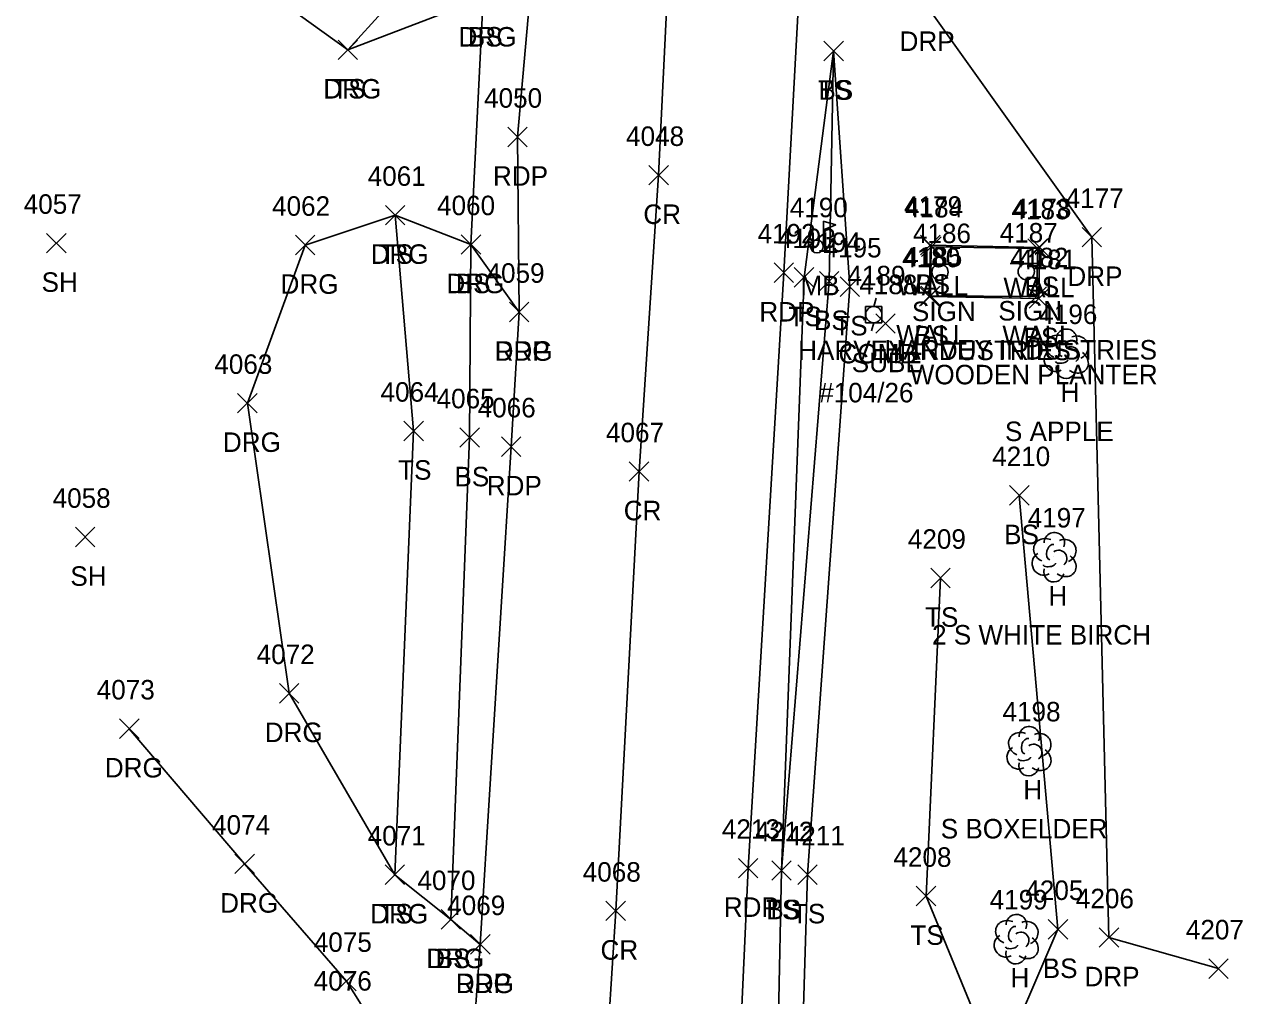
# Model space of a CAD drawing. Extents: x 1678863 to 1683592, y 407783 to 418211.
# Drawn here: x 1680259.6 to 1680384.4, y 413409.1 to 413508.7 of the extents above; entities that cross this region are included whole.
import ezdxf

# ---------------------------------------------------------------- set-up
doc = ezdxf.new("R2010")
doc.units = 0
for name, color, linetype in [('L_A', 7, 'Continuous'), ('L_C', 7, 'Continuous'), ('L_I', 7, 'Continuous'), ('L_TIC', 7, 'Continuous'), ('LELB', 7, 'Continuous'), ('LMB', 7, 'Continuous'), ('LTD', 7, 'Continuous'), ('LW', 7, 'Continuous'), ('P_A', 7, 'Continuous'), ('P_I', 7, 'Continuous'), ('P_TIC', 7, 'Continuous'), ('PET', 7, 'Continuous'), ('PRC', 7, 'Continuous'), ('R_A', 7, 'Continuous'), ('R_I', 7, 'Continuous'), ('R_TIC', 7, 'Continuous'), ('RDG', 7, 'Continuous'), ('RDP', 7, 'Continuous'), ('S_A', 7, 'Continuous'), ('S_C', 7, 'Continuous'), ('S_I', 7, 'Continuous'), ('SSGN', 7, 'Continuous'), ('U_A', 7, 'Continuous'), ('U_C', 7, 'Continuous'), ('U_I', 7, 'Continuous'), ('U_TIC', 7, 'Continuous'), ('UP', 7, 'Continuous')]:
    doc.layers.add(name, color=color, linetype=linetype)

msp = doc.modelspace()

# ---------------------------------------------------------------- linework, layer by layer
at = {"layer": 'L_TIC'}
for points in [[(1680291.7, 413505.12), (1680293.7, 413507.12)], [(1680293.7, 413505.12), (1680291.7, 413507.12)], [(1680341.49, 413505), (1680343.49, 413507)], [(1680343.49, 413505), (1680341.49, 413507)], [(1680341.49, 413505), (1680343.49, 413507)], [(1680343.49, 413505), (1680341.49, 413507)], [(1680341.49, 413505), (1680343.49, 413507)], [(1680343.49, 413505), (1680341.49, 413507)], [(1680296.56, 413488.17), (1680298.56, 413490.17)], [(1680298.56, 413488.17), (1680296.56, 413490.17)], [(1680261.83, 413485.3), (1680263.83, 413487.3)], [(1680263.83, 413485.3), (1680261.83, 413487.3)], [(1680304.32, 413485.16), (1680306.32, 413487.16)], [(1680306.32, 413485.16), (1680304.32, 413487.16)], [(1680351.41, 413485.1), (1680353.41, 413487.1)], [(1680353.41, 413485.1), (1680351.41, 413487.1)], [(1680351.5, 413484.93), (1680353.5, 413486.93)], [(1680353.5, 413484.93), (1680351.5, 413486.93)], [(1680362.41, 413484.74), (1680364.41, 413486.74)], [(1680364.41, 413484.74), (1680362.41, 413486.74)], [(1680362.6, 413484.86), (1680364.6, 413486.86)], [(1680364.6, 413484.86), (1680362.6, 413486.86)], [(1680362.6, 413484.86), (1680364.6, 413486.86)], [(1680364.6, 413484.86), (1680362.6, 413486.86)], [(1680338.46, 413481.78), (1680340.46, 413483.78)], [(1680340.46, 413481.78), (1680338.46, 413483.78)], [(1680341.04, 413481.39), (1680343.04, 413483.39)], [(1680343.04, 413481.39), (1680341.04, 413483.39)], [(1680343.15, 413480.83), (1680345.15, 413482.83)], [(1680345.15, 413480.83), (1680343.15, 413482.83)], [(1680351.3, 413479.82), (1680353.3, 413481.82)], [(1680353.3, 413479.82), (1680351.3, 413481.82)], [(1680351.42, 413479.9), (1680353.42, 413481.9)], [(1680353.42, 413479.9), (1680351.42, 413481.9)], [(1680351.42, 413479.9), (1680353.42, 413481.9)], [(1680353.42, 413479.9), (1680351.42, 413481.9)], [(1680362.3, 413479.82), (1680364.3, 413481.82)], [(1680364.3, 413479.82), (1680362.3, 413481.82)], [(1680362.3, 413479.82), (1680364.3, 413481.82)], [(1680364.3, 413479.82), (1680362.3, 413481.82)], [(1680362.52, 413479.62), (1680364.52, 413481.62)], [(1680364.52, 413479.62), (1680362.52, 413481.62)], [(1680362.52, 413479.62), (1680364.52, 413481.62)], [(1680364.52, 413479.62), (1680362.52, 413481.62)], [(1680298.45, 413466.04), (1680300.45, 413468.04)], [(1680300.45, 413466.04), (1680298.45, 413468.04)], [(1680304.19, 413465.36), (1680306.19, 413467.36)], [(1680306.19, 413465.36), (1680304.19, 413467.36)], [(1680360.52, 413459.43), (1680362.52, 413461.43)], [(1680362.52, 413459.43), (1680360.52, 413461.43)], [(1680264.79, 413455.16), (1680266.79, 413457.16)], [(1680266.79, 413455.16), (1680264.79, 413457.16)], [(1680352.45, 413450.96), (1680354.45, 413452.96)], [(1680354.45, 413450.96), (1680352.45, 413452.96)], [(1680336.15, 413420.97), (1680338.15, 413422.97)], [(1680338.15, 413420.97), (1680336.15, 413422.97)], [(1680336.15, 413420.97), (1680338.15, 413422.97)], [(1680338.15, 413420.97), (1680336.15, 413422.97)], [(1680296.52, 413420.54), (1680298.52, 413422.54)], [(1680298.52, 413420.54), (1680296.52, 413422.54)], [(1680338.81, 413420.55), (1680340.81, 413422.55)], [(1680340.81, 413420.55), (1680338.81, 413422.55)], [(1680350.96, 413418.35), (1680352.96, 413420.35)], [(1680352.96, 413418.35), (1680350.96, 413420.35)], [(1680302.26, 413415.96), (1680304.26, 413417.96)], [(1680304.26, 413415.96), (1680302.26, 413417.96)], [(1680364.48, 413414.95), (1680366.48, 413416.95)], [(1680366.48, 413414.95), (1680364.48, 413416.95)]]:
    msp.add_lwpolyline(points, dxfattribs=at)
at = {"layer": 'LELB'}
for points in [[(1680310.3, 413964.45), (1680313.38, 413925.26), (1680313.62, 413870.17), (1680310.5, 413836.3), (1680310.39, 413783.38), (1680310.23, 413740.98), (1680305.9, 413695.45), (1680302.22, 413648.42), (1680299.26, 413611.53), (1680297.37, 413601.66), (1680307.54, 413597.2), (1680308.18, 413584.58), (1680306.18, 413542.36), (1680304.07, 413518.67), (1680292.7, 413506.12)], [(1680312.62, 413595.51), (1680313.21, 413584.94), (1680309.76, 413541.83), (1680306.56, 413511.45), (1680305.32, 413486.16), (1680305.19, 413466.36), (1680303.26, 413416.96)], [(1680342.49, 413506), (1680342.04, 413482.39), (1680337.15, 413421.97), (1680336.53, 413392.16), (1680373.3, 413369.61)], [(1680342.49, 413506), (1680339.46, 413482.78), (1680337.15, 413421.97)], [(1680342.49, 413506), (1680344.15, 413481.83), (1680339.81, 413421.55), (1680338.91, 413392.09), (1680371.89, 413377.73)], [(1680297.56, 413489.17), (1680299.45, 413467.04), (1680297.52, 413421.54)], [(1680363.6, 413485.86), (1680352.41, 413486.1), (1680352.3, 413480.82), (1680363.52, 413480.62)], [(1680363.6, 413485.86), (1680363.52, 413480.62)], [(1680359.28, 413401.54), (1680365.48, 413415.95), (1680361.52, 413460.43)], [(1680378.39, 413397.97), (1680359.28, 413401.54), (1680351.96, 413419.35), (1680353.45, 413451.96)]]:
    msp.add_lwpolyline(points, dxfattribs=at)
at = {"layer": 'LMB'}
for p, q in [((1680341.43, 413488.55), (1680342.73, 413488.16)), ((1680341.44, 413485.95), (1680341.44, 413488.55)), ((1680341.44, 413487.65), (1680342.72, 413488.16)), ((1680340.78, 413485.95), (1680340.78, 413485.95))]:
    msp.add_line(p, q, dxfattribs=at)
msp.add_circle((1680340.78, 413485.95), 0.656, dxfattribs=at)
at = {"layer": 'LTD'}
for p, q in [((1680366.32, 413475), (1680366.32, 413475)), ((1680366.32, 413475), (1680366.32, 413475)), ((1680365.07, 413454.14), (1680365.07, 413454.14)), ((1680365.07, 413454.14), (1680365.07, 413454.14)), ((1680362.5, 413434.26), (1680362.5, 413434.26)), ((1680362.5, 413434.26), (1680362.5, 413434.26)), ((1680361.18, 413414.98), (1680361.18, 413414.98)), ((1680361.18, 413414.98), (1680361.18, 413414.98))]:
    msp.add_line(p, q, dxfattribs=at)
for centre in [(1680366.36, 413476.44), (1680365.12, 413455.58), (1680362.54, 413435.69), (1680361.23, 413416.42)]:
    msp.add_arc(centre, 1.05, 335.5272, 180.9563, dxfattribs=at)
for centre, major_axis, ratio, start_param, end_param in [((1680365.53, 413475.67), (1.21, -0.51), 0.895232, 1.570796, 4.712389), ((1680367.36, 413475.59), (-1.14, -0.48), 0.949671, 1.570796, 4.712389), ((1680366.11, 413475.46), (-0.208, -0.792), 0.645439, 3.141593, 6.283185), ((1680366.82, 413474.84), (-0.5, 0.667), 0.989748, 3.141593, 6.283185), ((1680365.23, 413474.3), (0.58, -1.04), 0.959034, 3.141593, 6.283185), ((1680365.86, 413474.25), (-0.625, -0.083), 0.423636, 0, 3.141593), ((1680367.32, 413474.17), (-1.09, 0.79), 0.841452, 1.570796, 4.712389), ((1680366.32, 413473.5), (0.26, 1.06), 0.942809, 1.570796, 4.712389), ((1680364.28, 413454.81), (1.21, -0.51), 0.895232, 1.570796, 4.712389), ((1680364.86, 413454.6), (-0.208, -0.792), 0.645439, 3.141593, 6.283185), ((1680366.11, 413454.73), (-1.14, -0.48), 0.949671, 1.570796, 4.712389), ((1680363.99, 413453.43), (0.58, -1.04), 0.959034, 3.141593, 6.283185), ((1680365.57, 413453.98), (-0.5, 0.667), 0.989748, 3.141593, 6.283185), ((1680366.07, 413453.31), (-1.09, 0.79), 0.841452, 1.570796, 4.712389), ((1680364.61, 413453.39), (-0.625, -0.083), 0.423636, 0, 3.141593), ((1680365.07, 413452.64), (0.26, 1.06), 0.942809, 1.570796, 4.712389), ((1680361.71, 413434.93), (1.21, -0.51), 0.895232, 1.570796, 4.712389), ((1680362.29, 413434.72), (-0.208, -0.792), 0.645439, 3.141593, 6.283185), ((1680363.54, 413434.84), (-1.14, -0.48), 0.949671, 1.570796, 4.712389), ((1680361.41, 413433.55), (0.58, -1.04), 0.959034, 3.141593, 6.283185), ((1680363, 413434.09), (-0.5, 0.667), 0.989748, 3.141593, 6.283185), ((1680363.5, 413433.43), (-1.09, 0.79), 0.841452, 1.570796, 4.712389), ((1680362.5, 413432.76), (0.26, 1.06), 0.942809, 1.570796, 4.712389), ((1680362.04, 413433.51), (-0.625, -0.083), 0.423636, 0, 3.141593), ((1680360.39, 413415.65), (1.21, -0.51), 0.895232, 1.570796, 4.712389), ((1680362.22, 413415.57), (-1.14, -0.48), 0.949671, 1.570796, 4.712389), ((1680360.97, 413415.44), (-0.208, -0.792), 0.645439, 3.141593, 6.283185), ((1680361.68, 413414.82), (-0.5, 0.667), 0.989748, 3.141593, 6.283185), ((1680360.1, 413414.27), (0.58, -1.04), 0.959034, 3.141593, 6.283185), ((1680360.72, 413414.23), (-0.625, -0.083), 0.423636, 0, 3.141593), ((1680362.18, 413414.15), (-1.09, 0.79), 0.841452, 1.570796, 4.712389), ((1680361.18, 413413.48), (0.26, 1.06), 0.942809, 1.570796, 4.712389)]:
    msp.add_ellipse(centre, major_axis=major_axis, ratio=ratio, start_param=start_param, end_param=end_param, dxfattribs=at)
at = {"layer": 'LW'}
for points in [[(1680363.3, 413480.82), (1680363.41, 413485.74), (1680352.5, 413485.93), (1680352.42, 413480.9)], [(1680363.3, 413480.82), (1680352.42, 413480.9)]]:
    msp.add_lwpolyline(points, dxfattribs=at)
at = {"layer": 'P_TIC'}
for points in [[(1680309.1, 413496.18), (1680311.1, 413498.18)], [(1680311.1, 413496.18), (1680309.1, 413498.18)], [(1680323.56, 413492.26), (1680325.56, 413494.26)], [(1680325.56, 413492.26), (1680323.56, 413494.26)], [(1680336.39, 413482.26), (1680338.39, 413484.26)], [(1680338.39, 413482.26), (1680336.39, 413484.26)], [(1680309.27, 413478.23), (1680311.27, 413480.23)], [(1680311.27, 413478.23), (1680309.27, 413480.23)], [(1680308.45, 413464.43), (1680310.45, 413466.43)], [(1680310.45, 413464.43), (1680308.45, 413466.43)], [(1680321.55, 413461.88), (1680323.55, 413463.88)], [(1680323.55, 413461.88), (1680321.55, 413463.88)], [(1680332.74, 413421.22), (1680334.74, 413423.22)], [(1680334.74, 413421.22), (1680332.74, 413423.22)], [(1680319.16, 413416.83), (1680321.16, 413418.83)], [(1680321.16, 413416.83), (1680319.16, 413418.83)], [(1680305.28, 413413.4), (1680307.28, 413415.4)], [(1680307.28, 413413.4), (1680305.28, 413415.4)]]:
    msp.add_lwpolyline(points, dxfattribs=at)
at = {"layer": 'PET'}
for points in [[(1680337.74, 414063.85), (1680336.89, 414010.83), (1680335.53, 413968.42), (1680333.05, 413912.65), (1680330.57, 413864.02), (1680327.9, 413811.73), (1680326.03, 413762.93), (1680323.35, 413714.16), (1680320.37, 413666.45), (1680318.55, 413631.25), (1680316.14, 413584.69), (1680313.68, 413541.42), (1680312.42, 413523.36), (1680310.1, 413497.18), (1680310.27, 413479.23), (1680309.45, 413465.43), (1680306.28, 413414.4), (1680304.56, 413390.73), (1680303.5, 413367.03), (1680300.17, 413323.12), (1680296.71, 413266.44), (1680294.23, 413226.16), (1680292.89, 413196.25), (1680291.23, 413147.08)], [(1680365.04, 414025.12), (1680363.57, 413992.05), (1680361.98, 413945.68), (1680359.55, 413895.48), (1680358.76, 413869.12), (1680357.89, 413860.66), (1680355.72, 413819.25), (1680353.15, 413768.91), (1680350.09, 413717.59), (1680347.28, 413665.47), (1680345.99, 413633.9), (1680343.8, 413592.27), (1680342.77, 413574.68), (1680340.07, 413539.43), (1680339.13, 413515.37), (1680337.39, 413483.26), (1680333.74, 413422.22), (1680332.43, 413393.84), (1680331.39, 413363.68), (1680328.51, 413328.7), (1680325.07, 413264.49), (1680323.24, 413225.37), (1680321.3, 413184.73)]]:
    msp.add_lwpolyline(points, dxfattribs=at)
at = {"layer": 'PRC'}
msp.add_lwpolyline([(1680351.68, 414063.47), (1680351.07, 414011.17), (1680349.92, 413968.85), (1680347.07, 413911.41), (1680344.67, 413863.93), (1680341.49, 413810.97), (1680338.98, 413763.46), (1680336.26, 413713.21), (1680333.88, 413665.73), (1680331.73, 413629.34), (1680329.35, 413585.64), (1680326.79, 413539.67), (1680324.56, 413493.26), (1680322.55, 413462.88), (1680320.16, 413417.83), (1680318.29, 413388.45), (1680316.89, 413365.1), (1680314.19, 413322.55), (1680311.04, 413264.13), (1680308.9, 413226.32), (1680307.27, 413195.54), (1680304.84, 413145.79)], dxfattribs=at)
at = {"layer": 'R_TIC'}
for points in [[(1680291.7, 413505.12), (1680293.7, 413507.12)], [(1680293.7, 413505.12), (1680291.7, 413507.12)], [(1680296.56, 413488.17), (1680298.56, 413490.17)], [(1680298.56, 413488.17), (1680296.56, 413490.17)], [(1680367.96, 413485.9), (1680369.96, 413487.9)], [(1680369.96, 413485.9), (1680367.96, 413487.9)], [(1680287.33, 413485.1), (1680289.33, 413487.1)], [(1680289.33, 413485.1), (1680287.33, 413487.1)], [(1680304.32, 413485.16), (1680306.32, 413487.16)], [(1680306.32, 413485.16), (1680304.32, 413487.16)], [(1680309.27, 413478.23), (1680311.27, 413480.23)], [(1680311.27, 413478.23), (1680309.27, 413480.23)], [(1680281.41, 413468.89), (1680283.41, 413470.89)], [(1680283.41, 413468.89), (1680281.41, 413470.89)], [(1680285.7, 413439.14), (1680287.7, 413441.14)], [(1680287.7, 413439.14), (1680285.7, 413441.14)], [(1680285.7, 413439.14), (1680287.7, 413441.14)], [(1680287.7, 413439.14), (1680285.7, 413441.14)], [(1680269.31, 413435.51), (1680271.31, 413437.51)], [(1680271.31, 413435.51), (1680269.31, 413437.51)], [(1680281.13, 413421.65), (1680283.13, 413423.65)], [(1680283.13, 413421.65), (1680281.13, 413423.65)], [(1680296.52, 413420.54), (1680298.52, 413422.54)], [(1680298.52, 413420.54), (1680296.52, 413422.54)], [(1680302.26, 413415.96), (1680304.26, 413417.96)], [(1680304.26, 413415.96), (1680302.26, 413417.96)], [(1680369.71, 413414.1), (1680371.71, 413416.1)], [(1680371.71, 413414.1), (1680369.71, 413416.1)], [(1680305.28, 413413.4), (1680307.28, 413415.4)], [(1680307.28, 413413.4), (1680305.28, 413415.4)], [(1680380.93, 413410.91), (1680382.93, 413412.91)], [(1680382.93, 413410.91), (1680380.93, 413412.91)], [(1680291.56, 413409.63), (1680293.56, 413411.63)], [(1680293.56, 413409.63), (1680291.56, 413411.63)]]:
    msp.add_lwpolyline(points, dxfattribs=at)
at = {"layer": 'RDG'}
for points in [[(1680312.42, 413523.36), (1680306.56, 413511.45), (1680292.7, 413506.12), (1680275.25, 413518.69)], [(1680310.27, 413479.23), (1680305.32, 413486.16), (1680297.56, 413489.17), (1680288.33, 413486.1), (1680282.41, 413469.89), (1680286.7, 413440.14)], [(1680306.28, 413414.4), (1680303.26, 413416.96), (1680297.52, 413421.54), (1680286.7, 413440.14)], [(1680270.31, 413436.51), (1680282.13, 413422.65), (1680292.56, 413410.63), (1680300.43, 413398.11)]]:
    msp.add_lwpolyline(points, dxfattribs=at)
at = {"layer": 'RDP'}
msp.add_lwpolyline([(1680339.13, 413515.37), (1680345.26, 413516.22), (1680351.76, 413511), (1680368.96, 413486.9), (1680370.71, 413415.1), (1680381.93, 413411.91)], dxfattribs=at)
at = {"layer": 'SSGN'}
for p, q in [((1680351.74, 413484.15), (1680355.07, 413484.15)), ((1680360.58, 413484.21), (1680363.91, 413484.21)), ((1680353.39, 413483.32), (1680353.39, 413483.32)), ((1680362.23, 413483.38), (1680362.23, 413483.38))]:
    msp.add_line(p, q, dxfattribs=at)
for centre in [(1680353.39, 413483.32), (1680362.23, 413483.38)]:
    msp.add_circle(centre, 0.833, dxfattribs=at)
at = {"layer": 'U_TIC'}
for points in [[(1680346.81, 413477.06), (1680348.81, 413479.06)], [(1680348.81, 413477.06), (1680346.81, 413479.06)]]:
    msp.add_lwpolyline(points, dxfattribs=at)
at = {"layer": 'UP'}
for p, q in [((1680346.86, 413480.64), (1680346.61, 413479.8)), ((1680345.77, 413478.14), (1680345.77, 413479.8)), ((1680345.77, 413479.8), (1680347.44, 413479.8)), ((1680347.44, 413479.8), (1680347.44, 413478.14)), ((1680347.44, 413478.14), (1680345.77, 413478.14)), ((1680346.36, 413477.3), (1680346.61, 413478.14)), ((1680346.61, 413478.97), (1680346.61, 413478.97))]:
    msp.add_line(p, q, dxfattribs=at)
msp.add_circle((1680346.61, 413478.97), 0.833, dxfattribs=at)

# ---------------------------------------------------------------- texts
at = {"layer": 'L_A'}
for s, p in [('BS', (1680305, 413506.45)), ('BS', (1680305, 413506.45)), ('TS', (1680291.11, 413501.12)), ('TS', (1680340.9, 413501)), ('TS', (1680340.9, 413501)), ('BS', (1680340.93, 413501)), ('TS', (1680295.97, 413484.17)), ('SH', (1680261.32, 413481.3)), ('BS', (1680303.76, 413481.16)), ('MB', (1680339.09, 413480.95)), ('WALL', (1680348.99, 413480.93)), ('BS', (1680350.86, 413481.1)), ('BS', (1680362.04, 413480.86)), ('BS', (1680362.04, 413480.86)), ('WALL', (1680359.9, 413480.74)), ('TS', (1680337.87, 413477.78)), ('BS', (1680340.48, 413477.39)), ('TS', (1680342.56, 413476.83)), ('WALL', (1680348.91, 413475.9)), ('WALL', (1680348.91, 413475.9)), ('BS', (1680350.74, 413475.82)), ('WALL', (1680359.79, 413475.82)), ('WALL', (1680359.79, 413475.82)), ('BS', (1680361.96, 413475.62)), ('BS', (1680361.96, 413475.62)), ('H', (1680365.75, 413470)), ('TS', (1680297.86, 413462.04)), ('BS', (1680303.63, 413461.36)), ('BS', (1680359.96, 413455.43)), ('SH', (1680264.27, 413451.16)), ('H', (1680364.5, 413449.14)), ('TS', (1680351.86, 413446.96)), ('H', (1680361.93, 413429.26)), ('TS', (1680295.92, 413416.54)), ('TS', (1680335.56, 413416.97)), ('BS', (1680335.59, 413416.97)), ('TS', (1680338.22, 413416.55)), ('TS', (1680350.36, 413414.35)), ('BS', (1680301.7, 413411.96)), ('BS', (1680363.92, 413410.95)), ('H', (1680360.62, 413409.98))]:
    msp.add_text(s, height=2, dxfattribs=at).set_placement(p)
at = {"layer": 'L_C'}
for s, p in [('WOODEN PLANTER', (1680350.29, 413471.82)), ('WOODEN PLANTER', (1680350.29, 413471.82)), ('S APPLE', (1680360.05, 413466)), ('2 S WHITE BIRCH', (1680352.58, 413445.14)), ('S BOXELDER', (1680353.47, 413425.26))]:
    msp.add_text(s, height=2, dxfattribs=at).set_placement(p)
at = {"layer": 'L_I'}
for s, p in [('4061', (1680294.74, 413492.17)), ('4057', (1680259.49, 413489.3)), ('4060', (1680301.85, 413489.16)), ('4190', (1680338, 413488.95)), ('4179', (1680349.71, 413489.1)), ('4184', (1680349.81, 413488.93)), ('4183', (1680360.72, 413488.74)), ('4178', (1680360.91, 413488.86)), ('4178', (1680360.91, 413488.86)), ('4193', (1680336.77, 413485.78)), ('4194', (1680339.34, 413485.39)), ('4195', (1680341.46, 413484.83)), ('4180', (1680349.52, 413483.82)), ('4185', (1680349.73, 413483.9)), ('4185', (1680349.73, 413483.9)), ('4182', (1680360.61, 413483.82)), ('4182', (1680360.61, 413483.82)), ('4181', (1680361.4, 413483.62)), ('4181', (1680361.4, 413483.62)), ('4196', (1680363.57, 413478)), ('4064', (1680296.06, 413470.04)), ('4065', (1680301.8, 413469.36)), ('4210', (1680358.74, 413463.43)), ('4058', (1680262.45, 413459.16)), ('4197', (1680362.38, 413457.14)), ('4209', (1680350.1, 413454.96)), ('4198', (1680359.8, 413437.26)), ('4212', (1680334.46, 413424.97)), ('4212', (1680334.46, 413424.97)), ('4071', (1680294.74, 413424.54)), ('4211', (1680337.69, 413424.55)), ('4208', (1680348.62, 413422.35)), ('4070', (1680299.84, 413419.96)), ('4205', (1680362.14, 413418.95)), ('4199', (1680358.48, 413417.98)), ('4076', (1680289.21, 413409.66))]:
    msp.add_text(s, height=2, dxfattribs=at).set_placement(p)
at = {"layer": 'P_A'}
for s, p in [('RDP', (1680307.58, 413492.18)), ('CR', (1680322.99, 413488.26)), ('RDP', (1680334.88, 413478.26)), ('RDP', (1680307.75, 413474.23)), ('RDP', (1680306.94, 413460.43)), ('CR', (1680320.98, 413457.88)), ('RDP', (1680331.23, 413417.22)), ('CR', (1680318.6, 413412.83)), ('RDP', (1680303.77, 413409.4))]:
    msp.add_text(s, height=2, dxfattribs=at).set_placement(p)
at = {"layer": 'P_I'}
for s, p in [('4050', (1680306.67, 413500.18)), ('4048', (1680321.22, 413496.26)), ('4192', (1680334.7, 413486.26)), ('4059', (1680306.92, 413482.23)), ('4066', (1680306.01, 413468.43)), ('4067', (1680319.16, 413465.88)), ('4213', (1680331.04, 413425.22)), ('4068', (1680316.78, 413420.83)), ('4069', (1680302.89, 413417.4))]:
    msp.add_text(s, height=2, dxfattribs=at).set_placement(p)
at = {"layer": 'R_A'}
for s, p in [('DRG', (1680304.05, 413506.45)), ('DRP', (1680349.25, 413506)), ('DRG', (1680290.19, 413501.12)), ('DRG', (1680295.05, 413484.17)), ('DRG', (1680285.81, 413481.1)), ('DRG', (1680302.81, 413481.16)), ('DRP', (1680366.45, 413481.9)), ('DRG', (1680307.75, 413474.23)), ('DRG', (1680279.9, 413464.89)), ('DRG', (1680284.19, 413435.14)), ('DRG', (1680284.19, 413435.14)), ('DRG', (1680267.8, 413431.51)), ('DRG', (1680279.62, 413417.65)), ('DRG', (1680295, 413416.54)), ('DRG', (1680300.75, 413411.96)), ('DRP', (1680368.2, 413410.1)), ('DRG', (1680303.77, 413409.4))]:
    msp.add_text(s, height=2, dxfattribs=at).set_placement(p)
at = {"layer": 'R_I'}
for s, p in [('4061', (1680294.74, 413492.17)), ('4177', (1680366.27, 413489.9)), ('4062', (1680284.94, 413489.1)), ('4060', (1680301.85, 413489.16)), ('4059', (1680306.92, 413482.23)), ('4063', (1680279.02, 413472.89)), ('4072', (1680283.36, 413443.14)), ('4072', (1680283.36, 413443.14)), ('4073', (1680266.97, 413439.51)), ('4074', (1680278.79, 413425.65)), ('4071', (1680294.74, 413424.54)), ('4070', (1680299.84, 413419.96)), ('4069', (1680302.89, 413417.4)), ('4206', (1680367.32, 413418.1)), ('4207', (1680378.59, 413414.91)), ('4075', (1680289.22, 413413.63))]:
    msp.add_text(s, height=2, dxfattribs=at).set_placement(p)
at = {"layer": 'S_A'}
for p in [(1680359.37, 413478.36), (1680350.52, 413478.3)]:
    msp.add_text('SIGN', height=2, dxfattribs=at).set_placement(p)
at = {"layer": 'S_C'}
for p in [(1680338.86, 413474.3), (1680347.7, 413474.36)]:
    msp.add_text('HARVEY INDUSTRIES', height=2, dxfattribs=at).set_placement(p)
at = {"layer": 'S_I'}
for s, p in [('4186', (1680350.62, 413486.3)), ('4187', (1680359.51, 413486.36))]:
    msp.add_text(s, height=2, dxfattribs=at).set_placement(p)
at = {"layer": 'U_A'}
for s, p in [('COMB', (1680342.99, 413473.97)), ('SUBE', (1680344.35, 413473.06))]:
    msp.add_text(s, height=2, dxfattribs=at).set_placement(p)
at = {"layer": 'U_C'}
msp.add_text('#104/26', height=2, dxfattribs=at).set_placement((1680341.01, 413469.97))
at = {"layer": 'U_I'}
for s, p in [('4189', (1680343.91, 413481.97)), ('4188', (1680345.12, 413481.06))]:
    msp.add_text(s, height=2, dxfattribs=at).set_placement(p)

doc.saveas('drawing.dxf')
